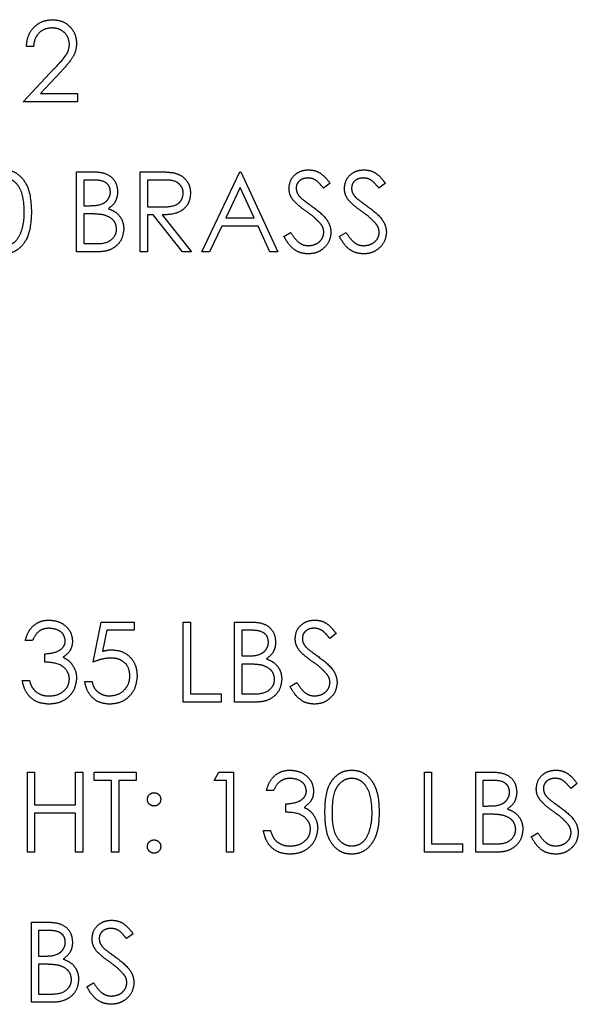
# Model space of a CAD drawing. Header units: inches. Extents: x 1880 to 2363, y -453 to -54.
# Tile 496 of 656: x 1903.869 to 1904.497, y -127.103 to -125.996. Entities that reach past the tile are written whole.
import ezdxf

# ---------------------------------------------------------------- set-up
doc = ezdxf.new("R2010")
doc.units = ezdxf.units.IN
doc.header["$LTSCALE"] = 0.5
doc.header["$MEASUREMENT"] = 0
doc.linetypes.add('HIDDEN', pattern=[0.225, 0.15, -0.075])
doc.layers.add('SID-M-H', color=4, linetype='HIDDEN')

msp = doc.modelspace()

# ---------------------------------------------------------------- linework, layer by layer
at = {"layer": 'SID-M-H'}
for p, q in [((1903.88434, -126.02616), (1903.87626, -126.02616)), ((1903.8728, -126.08847), (1903.9077, -126.05122)), ((1903.91459, -126.05521), (1903.89207, -126.07924)), ((1903.93395, -126.08847), (1903.8728, -126.08847)), ((1903.89207, -126.07924), (1903.93395, -126.07924)), ((1903.93395, -126.07924), (1903.93395, -126.08847)), ((1903.9328, -126.16722), (1903.95036, -126.16722)), ((1903.9328, -126.25722), (1903.9328, -126.16722)), ((1903.94087, -126.17645), (1903.94087, -126.2053)), ((1903.95184, -126.17645), (1903.94087, -126.17645)), ((1904.00434, -126.16722), (1904.02235, -126.16722)), ((1904.00434, -126.25722), (1904.00434, -126.16722)), ((1904.02929, -126.17645), (1904.01241, -126.17645)), ((1904.01241, -126.17645), (1904.01241, -126.20645)), ((1904.07357, -126.25722), (1904.11626, -126.16722)), ((1904.11626, -126.16722), (1904.11741, -126.16722)), ((1904.11741, -126.16722), (1904.15895, -126.25722)), ((1904.11675, -126.18476), (1904.10045, -126.21914)), ((1904.13261, -126.21914), (1904.11675, -126.18476)), ((1904.2178, -126.18015), (1904.2105, -126.18568)), ((1904.2801, -126.18015), (1904.2728, -126.18568)), ((1903.94087, -126.2053), (1903.9463, -126.2053)), ((1904.01241, -126.20645), (1904.02889, -126.20658)), ((1903.94087, -126.21453), (1903.94087, -126.24799)), ((1903.94623, -126.21453), (1903.94087, -126.21453)), ((1904.01241, -126.21568), (1904.01241, -126.25722)), ((1904.01897, -126.21568), (1904.01241, -126.21568)), ((1904.05204, -126.25722), (1904.01897, -126.21568)), ((1904.02896, -126.21568), (1904.06203, -126.25722)), ((1904.10045, -126.21914), (1904.13261, -126.21914)), ((1904.09607, -126.22838), (1904.08238, -126.25722)), ((1904.13687, -126.22838), (1904.09607, -126.22838)), ((1904.15017, -126.25722), (1904.13687, -126.22838)), ((1904.16587, -126.23986), (1904.17348, -126.2353)), ((1904.22818, -126.23986), (1904.23579, -126.2353)), ((1903.94087, -126.24799), (1903.95238, -126.24799)), ((1903.95714, -126.25722), (1903.9328, -126.25722)), ((1904.01241, -126.25722), (1904.00434, -126.25722)), ((1904.06203, -126.25722), (1904.05204, -126.25722)), ((1904.08238, -126.25722), (1904.07357, -126.25722)), ((1904.15895, -126.25722), (1904.15017, -126.25722)), ((1903.95126, -126.71847), (1903.96049, -126.67347)), ((1903.96049, -126.67347), (1903.99741, -126.67347)), ((1903.99741, -126.67347), (1903.99741, -126.6827)), ((1904.0528, -126.67347), (1904.06087, -126.67347)), ((1904.0528, -126.76347), (1904.0528, -126.67347)), ((1904.06087, -126.67347), (1904.06087, -126.75424)), ((1904.11049, -126.67347), (1904.12805, -126.67347)), ((1904.11049, -126.76347), (1904.11049, -126.67347)), ((1903.9668, -126.6827), (1903.96195, -126.70637)), ((1903.99741, -126.6827), (1903.9668, -126.6827)), ((1904.12953, -126.6827), (1904.11857, -126.6827)), ((1904.11857, -126.6827), (1904.11857, -126.71155)), ((1904.22472, -126.6864), (1904.21742, -126.69193)), ((1903.88318, -126.69424), (1903.8751, -126.69424)), ((1903.89703, -126.71847), (1903.89703, -126.70924)), ((1904.11857, -126.71155), (1904.12399, -126.71155)), ((1904.12392, -126.72078), (1904.11857, -126.72078)), ((1904.11857, -126.72078), (1904.11857, -126.75424)), ((1903.87164, -126.73924), (1903.87972, -126.73924)), ((1903.94203, -126.74039), (1903.9501, -126.74039)), ((1904.1728, -126.74611), (1904.1804, -126.74155)), ((1904.09549, -126.76347), (1904.0528, -126.76347)), ((1904.06087, -126.75424), (1904.09549, -126.75424)), ((1904.09549, -126.75424), (1904.09549, -126.76347)), ((1904.13483, -126.76347), (1904.11049, -126.76347)), ((1904.11857, -126.75424), (1904.13007, -126.75424)), ((1903.87741, -126.84222), (1903.88549, -126.84222)), ((1903.87741, -126.93222), (1903.87741, -126.84222)), ((1903.88549, -126.84222), (1903.88549, -126.87914)), ((1903.93164, -126.84222), (1903.93972, -126.84222)), ((1903.93164, -126.87914), (1903.93164, -126.84222)), ((1903.93972, -126.84222), (1903.93972, -126.93222)), ((1903.95241, -126.84222), (1903.99972, -126.84222)), ((1903.95241, -126.85145), (1903.95241, -126.84222)), ((1903.97203, -126.85145), (1903.95241, -126.85145)), ((1903.97203, -126.93222), (1903.97203, -126.85145)), ((1903.9801, -126.85145), (1903.9801, -126.93222)), ((1903.99972, -126.85145), (1903.9801, -126.85145)), ((1903.99972, -126.84222), (1903.99972, -126.85145)), ((1904.08741, -126.85145), (1904.09269, -126.84222)), ((1904.10126, -126.85145), (1904.08741, -126.85145)), ((1904.09269, -126.84222), (1904.10934, -126.84222)), ((1904.10126, -126.93222), (1904.10126, -126.85145)), ((1904.10934, -126.84222), (1904.10934, -126.93222)), ((1904.32395, -126.84222), (1904.33203, -126.84222)), ((1904.32395, -126.93222), (1904.32395, -126.84222)), ((1904.33203, -126.84222), (1904.33203, -126.92299)), ((1904.38164, -126.93222), (1904.38164, -126.84222)), ((1904.38164, -126.84222), (1904.3992, -126.84222)), ((1904.38972, -126.85145), (1904.38972, -126.8803)), ((1904.40068, -126.85145), (1904.38972, -126.85145)), ((1904.15434, -126.86299), (1904.14626, -126.86299)), ((1904.49587, -126.85515), (1904.48857, -126.86068)), ((1903.88549, -126.87914), (1903.93164, -126.87914)), ((1904.16818, -126.88722), (1904.16818, -126.87799)), ((1904.38972, -126.8803), (1904.39515, -126.8803)), ((1903.88549, -126.88838), (1903.88549, -126.93222)), ((1903.93164, -126.88838), (1903.88549, -126.88838)), ((1903.93164, -126.93222), (1903.93164, -126.88838)), ((1904.38972, -126.88953), (1904.38972, -126.92299)), ((1904.39507, -126.88953), (1904.38972, -126.88953)), ((1904.1428, -126.90799), (1904.15087, -126.90799)), ((1904.44395, -126.91486), (1904.45156, -126.9103)), ((1904.33203, -126.92299), (1904.36664, -126.92299)), ((1904.36664, -126.92299), (1904.36664, -126.93222)), ((1904.38972, -126.92299), (1904.40122, -126.92299)), ((1903.88549, -126.93222), (1903.87741, -126.93222)), ((1903.93972, -126.93222), (1903.93164, -126.93222)), ((1903.9801, -126.93222), (1903.97203, -126.93222)), ((1904.10934, -126.93222), (1904.10126, -126.93222)), ((1904.36664, -126.93222), (1904.32395, -126.93222)), ((1904.40598, -126.93222), (1904.38164, -126.93222)), ((1903.88203, -127.01097), (1903.89959, -127.01097)), ((1903.88203, -127.10097), (1903.88203, -127.01097)), ((1903.8901, -127.0202), (1903.8901, -127.04905)), ((1903.90107, -127.0202), (1903.8901, -127.0202)), ((1903.99626, -127.0239), (1903.98896, -127.02943)), ((1903.8901, -127.04905), (1903.89553, -127.04905)), ((1903.8901, -127.05828), (1903.8901, -127.09174)), ((1903.89546, -127.05828), (1903.8901, -127.05828)), ((1903.94434, -127.08361), (1903.95194, -127.07905)), ((1903.8901, -127.09174), (1903.90161, -127.09174)), ((1903.90637, -127.10097), (1903.88203, -127.10097))]:
    msp.add_line(p, q, dxfattribs=at)
for points, knots in [([(1903.87626, -126.02616), (1903.87678, -126.02179), (1903.87783, -126.01305), (1903.88551, -126.00305), (1903.89528, -125.99705), (1903.90217, -125.99646), (1903.90561, -125.99616)], [0, 0, 0, 0, 0.2800291, 0.5595146, 0.7796675, 1, 1, 1, 1]), ([(1903.90561, -125.99616), (1903.90962, -125.99654), (1903.91764, -125.99729), (1903.92655, -126.00462), (1903.93195, -126.01351), (1903.93251, -126.01978), (1903.9328, -126.02292)], [0, 0, 0, 0, 0.2798903, 0.5592237, 0.7795824, 1, 1, 1, 1]), ([(1903.90519, -126.00539), (1903.90212, -126.00571), (1903.89598, -126.00634), (1903.88903, -126.01195), (1903.88529, -126.01899), (1903.88465, -126.02377), (1903.88434, -126.02616)], [0, 0, 0, 0, 0.27969874, 0.55884664, 0.77917619, 1, 1, 1, 1]), ([(1903.92472, -126.02364), (1903.92434, -126.02086), (1903.92358, -126.01529), (1903.91809, -126.00939), (1903.91176, -126.00589), (1903.90738, -126.00556), (1903.90519, -126.00539)], [0, 0, 0, 0, 0.2791258, 0.5589784, 0.77935, 1, 1, 1, 1]), ([(1903.9328, -126.02292), (1903.93243, -126.02649), (1903.9317, -126.03363), (1903.9245, -126.04443), (1903.91835, -126.05112), (1903.91459, -126.05521)], [0, 0, 0, 0, 0.27928789, 0.55915378, 1, 1, 1, 1]), ([(1903.9077, -126.05122), (1903.91202, -126.04678), (1903.91803, -126.04059), (1903.92399, -126.03099), (1903.92448, -126.02609), (1903.92472, -126.02364)], [0, 0, 0, 0, 0.5607172, 0.7805321, 1, 1, 1, 1]), ([(1903.85096, -126.16491), (1903.85361, -126.16513), (1903.85891, -126.16555), (1903.86857, -126.17025), (1903.88073, -126.18526), (1903.88151, -126.20146), (1903.88203, -126.21226)], [0, 0, 0, 0, 0.12560007, 0.25119689, 0.50058134, 1, 1, 1, 1]), ([(1904.17164, -126.18592), (1904.17203, -126.18272), (1904.17281, -126.17633), (1904.17896, -126.1694), (1904.18631, -126.16556), (1904.19131, -126.16513), (1904.19382, -126.16491)], [0, 0, 0, 0, 0.2795526, 0.5587984, 0.7793777, 1, 1, 1, 1]), ([(1904.19382, -126.16491), (1904.19659, -126.16518), (1904.20213, -126.16573), (1904.21081, -126.17102), (1904.21514, -126.17669), (1904.2178, -126.18015)], [0, 0, 0, 0, 0.27974992, 0.55950117, 1, 1, 1, 1]), ([(1904.23395, -126.18592), (1904.23434, -126.18272), (1904.23512, -126.17633), (1904.24127, -126.1694), (1904.24862, -126.16556), (1904.25362, -126.16513), (1904.25613, -126.16491)], [0, 0, 0, 0, 0.2795526, 0.5587984, 0.7793777, 1, 1, 1, 1]), ([(1904.25613, -126.16491), (1904.2589, -126.16518), (1904.26444, -126.16573), (1904.27311, -126.17102), (1904.27745, -126.17669), (1904.2801, -126.18015)], [0, 0, 0, 0, 0.27974992, 0.55950117, 1, 1, 1, 1]), ([(1903.87395, -126.21222), (1903.87362, -126.20387), (1903.87312, -126.19135), (1903.8647, -126.17898), (1903.85741, -126.1748), (1903.85329, -126.17436), (1903.85123, -126.17414)], [0, 0, 0, 0, 0.5000715, 0.7490206, 0.8745985, 1, 1, 1, 1]), ([(1903.95036, -126.16722), (1903.95421, -126.1673), (1903.96188, -126.16747), (1903.97203, -126.17205), (1903.97794, -126.18047), (1903.97861, -126.1865), (1903.97895, -126.18952)], [0, 0, 0, 0, 0.2813174, 0.559922, 0.7799345, 1, 1, 1, 1]), ([(1903.97087, -126.18969), (1903.97061, -126.18747), (1903.97022, -126.18414), (1903.96737, -126.1807), (1903.96199, -126.17686), (1903.95635, -126.17663), (1903.95184, -126.17645)], [0, 0, 0, 0, 0.2492836, 0.3749253, 0.5006447, 1, 1, 1, 1]), ([(1904.02235, -126.16722), (1904.02617, -126.16721), (1904.03299, -126.16719), (1904.03976, -126.16806), (1904.04274, -126.16845)], [0, 0, 0, 0, 0.5602397, 1, 1, 1, 1]), ([(1904.0528, -126.19127), (1904.0527, -126.18995), (1904.0525, -126.18732), (1904.05071, -126.18372), (1904.04818, -126.18068), (1904.04151, -126.17628), (1904.03472, -126.17637), (1904.02929, -126.17645)], [0, 0, 0, 0, 0.1253074, 0.250617, 0.3759543, 0.5012806, 1, 1, 1, 1]), ([(1904.04274, -126.16845), (1904.04556, -126.16938), (1904.05121, -126.17126), (1904.05715, -126.17732), (1904.06043, -126.18431), (1904.06072, -126.18896), (1904.06087, -126.19129)], [0, 0, 0, 0, 0.2797971, 0.5594998, 0.7796265, 1, 1, 1, 1]), ([(1904.19292, -126.17414), (1904.19109, -126.17429), (1904.18744, -126.17457), (1904.18304, -126.17737), (1904.18016, -126.18123), (1904.17987, -126.1841), (1904.17972, -126.18554)], [0, 0, 0, 0, 0.2802743, 0.5599314, 0.7799201, 1, 1, 1, 1]), ([(1904.2105, -126.18568), (1904.20894, -126.18375), (1904.20638, -126.18056), (1904.20215, -126.17671), (1904.19774, -126.17452), (1904.19453, -126.17427), (1904.19292, -126.17414)], [0, 0, 0, 0, 0.3404085, 0.560482, 0.7801798, 1, 1, 1, 1]), ([(1904.25522, -126.17414), (1904.2534, -126.17429), (1904.24975, -126.17457), (1904.24535, -126.17737), (1904.24247, -126.18123), (1904.24217, -126.1841), (1904.24203, -126.18554)], [0, 0, 0, 0, 0.2802743, 0.5599314, 0.7799201, 1, 1, 1, 1]), ([(1904.2728, -126.18568), (1904.27125, -126.18375), (1904.26869, -126.18056), (1904.26446, -126.17671), (1904.26005, -126.17452), (1904.25683, -126.17427), (1904.25522, -126.17414)], [0, 0, 0, 0, 0.3404085, 0.560482, 0.7801798, 1, 1, 1, 1]), ([(1904.17667, -126.19962), (1904.17509, -126.19729), (1904.17225, -126.19312), (1904.17183, -126.18812), (1904.17164, -126.18592)], [0, 0, 0, 0, 0.5598405, 1, 1, 1, 1]), ([(1904.17972, -126.18554), (1904.17983, -126.1868), (1904.18004, -126.18931), (1904.18199, -126.19345), (1904.18426, -126.19576), (1904.18565, -126.19717)], [0, 0, 0, 0, 0.2799464, 0.5597741, 1, 1, 1, 1]), ([(1904.23898, -126.19962), (1904.23739, -126.19729), (1904.23456, -126.19312), (1904.23414, -126.18812), (1904.23395, -126.18592)], [0, 0, 0, 0, 0.5598405, 1, 1, 1, 1]), ([(1904.24203, -126.18554), (1904.24213, -126.1868), (1904.24234, -126.18931), (1904.24429, -126.19345), (1904.24657, -126.19576), (1904.24796, -126.19717)], [0, 0, 0, 0, 0.2799464, 0.5597741, 1, 1, 1, 1]), ([(1903.9463, -126.2053), (1903.95195, -126.20528), (1903.95902, -126.20527), (1903.96599, -126.20071), (1903.9687, -126.19757), (1903.97054, -126.19381), (1903.97076, -126.19106), (1903.97087, -126.18969)], [0, 0, 0, 0, 0.49860712, 0.62400852, 0.7494012, 0.87473576, 1, 1, 1, 1]), ([(1903.97895, -126.18952), (1903.9788, -126.19165), (1903.97849, -126.19589), (1903.97552, -126.20311), (1903.97119, -126.20656), (1903.96855, -126.20867)], [0, 0, 0, 0, 0.2808667, 0.5615271, 1, 1, 1, 1]), ([(1904.02889, -126.20658), (1904.03442, -126.20656), (1904.04134, -126.20654), (1904.04816, -126.20215), (1904.05173, -126.19801), (1904.05237, -126.19396), (1904.0528, -126.19127)], [0, 0, 0, 0, 0.49982713, 0.62549782, 0.75120789, 1, 1, 1, 1]), ([(1904.06087, -126.19129), (1904.06064, -126.19414), (1904.06017, -126.19983), (1904.05572, -126.20739), (1904.04557, -126.21495), (1904.03581, -126.21538), (1904.02896, -126.21568)], [0, 0, 0, 0, 0.1871202, 0.3739789, 0.5609112, 1, 1, 1, 1]), ([(1904.19142, -126.21186), (1904.18849, -126.20979), (1904.18325, -126.20609), (1904.17868, -126.20159), (1904.17667, -126.19962)], [0, 0, 0, 0, 0.5604127, 1, 1, 1, 1]), ([(1904.18565, -126.19717), (1904.18787, -126.19889), (1904.19184, -126.20197), (1904.19594, -126.20486), (1904.19775, -126.20613)], [0, 0, 0, 0, 0.5599058, 1, 1, 1, 1]), ([(1904.25373, -126.21186), (1904.25079, -126.20979), (1904.24556, -126.20609), (1904.24099, -126.20159), (1904.23898, -126.19962)], [0, 0, 0, 0, 0.5604127, 1, 1, 1, 1]), ([(1904.24796, -126.19717), (1904.25018, -126.19889), (1904.25414, -126.20197), (1904.25825, -126.20486), (1904.26006, -126.20613)], [0, 0, 0, 0, 0.55990578, 1, 1, 1, 1]), ([(1903.96855, -126.20867), (1903.97125, -126.20976), (1903.97663, -126.21195), (1903.9823, -126.21798), (1903.98538, -126.22485), (1903.98571, -126.2294), (1903.98587, -126.23167)], [0, 0, 0, 0, 0.2803823, 0.5596055, 0.7797648, 1, 1, 1, 1]), ([(1904.19775, -126.20613), (1904.20339, -126.21031), (1904.21125, -126.21613), (1904.21794, -126.22696), (1904.21861, -126.23244), (1904.21895, -126.23517)], [0, 0, 0, 0, 0.5601154, 0.78028375, 1, 1, 1, 1]), ([(1904.26006, -126.20613), (1904.2657, -126.21031), (1904.27356, -126.21613), (1904.28025, -126.22696), (1904.28092, -126.23244), (1904.28126, -126.23517)], [0, 0, 0, 0, 0.5601154, 0.7802838, 1, 1, 1, 1]), ([(1903.88203, -126.21226), (1903.88152, -126.22306), (1903.88077, -126.23925), (1903.86854, -126.25417), (1903.8589, -126.25889), (1903.85361, -126.25932), (1903.85096, -126.25953)], [0, 0, 0, 0, 0.4994065, 0.7487427, 0.8743724, 1, 1, 1, 1]), ([(1903.87054, -126.23485), (1903.87169, -126.2307), (1903.87374, -126.22329), (1903.87389, -126.2156), (1903.87395, -126.21222)], [0, 0, 0, 0, 0.5595988, 1, 1, 1, 1]), ([(1903.96307, -126.21559), (1903.95994, -126.21521), (1903.95434, -126.21451), (1903.94871, -126.21452), (1903.94623, -126.21453)], [0, 0, 0, 0, 0.55973399, 1, 1, 1, 1]), ([(1903.9778, -126.23167), (1903.97753, -126.22947), (1903.97699, -126.22505), (1903.97178, -126.21863), (1903.96637, -126.21674), (1903.96307, -126.21559)], [0, 0, 0, 0, 0.2799437, 0.5604286, 1, 1, 1, 1]), ([(1904.20765, -126.22621), (1904.20487, -126.22325), (1904.19992, -126.21794), (1904.19402, -126.21372), (1904.19142, -126.21186)], [0, 0, 0, 0, 0.5594958, 1, 1, 1, 1]), ([(1904.26995, -126.22621), (1904.26718, -126.22325), (1904.26222, -126.21794), (1904.25633, -126.21372), (1904.25373, -126.21186)], [0, 0, 0, 0, 0.5594958, 1, 1, 1, 1]), ([(1903.95238, -126.24799), (1903.95826, -126.24798), (1903.96708, -126.24797), (1903.97483, -126.24107), (1903.97743, -126.23594), (1903.97767, -126.2331), (1903.9778, -126.23167)], [0, 0, 0, 0, 0.4993602, 0.748736, 0.8743989, 1, 1, 1, 1]), ([(1903.98587, -126.23167), (1903.98534, -126.23571), (1903.98427, -126.24378), (1903.97617, -126.25234), (1903.96664, -126.25668), (1903.96031, -126.25704), (1903.95714, -126.25722)], [0, 0, 0, 0, 0.2791411, 0.5586537, 0.779059, 1, 1, 1, 1]), ([(1904.21087, -126.23505), (1904.21065, -126.23325), (1904.21026, -126.23005), (1904.20845, -126.22739), (1904.20765, -126.22621)], [0, 0, 0, 0, 0.55899022, 1, 1, 1, 1]), ([(1904.27318, -126.23505), (1904.27296, -126.23325), (1904.27256, -126.23005), (1904.27075, -126.22739), (1904.26995, -126.22621)], [0, 0, 0, 0, 0.5589902, 1, 1, 1, 1]), ([(1903.85123, -126.2503), (1903.85369, -126.24999), (1903.85861, -126.24937), (1903.86621, -126.24424), (1903.8689, -126.23841), (1903.87054, -126.23485)], [0, 0, 0, 0, 0.2802572, 0.5607811, 1, 1, 1, 1]), ([(1904.19324, -126.25953), (1904.18991, -126.2592), (1904.18325, -126.25853), (1904.173, -126.25175), (1904.16858, -126.24437), (1904.16587, -126.23986)], [0, 0, 0, 0, 0.2798798, 0.5596658, 1, 1, 1, 1]), ([(1904.17348, -126.2353), (1904.17616, -126.23941), (1904.17989, -126.24514), (1904.18751, -126.2497), (1904.19133, -126.2501), (1904.19324, -126.2503)], [0, 0, 0, 0, 0.5593206, 0.7797817, 1, 1, 1, 1]), ([(1904.19324, -126.2503), (1904.19566, -126.25006), (1904.2005, -126.24957), (1904.20641, -126.24593), (1904.21016, -126.24075), (1904.21064, -126.23695), (1904.21087, -126.23505)], [0, 0, 0, 0, 0.2802764, 0.5601478, 0.7801531, 1, 1, 1, 1]), ([(1904.21895, -126.23517), (1904.21845, -126.23885), (1904.21744, -126.24623), (1904.21025, -126.25407), (1904.20193, -126.25883), (1904.19614, -126.2593), (1904.19324, -126.25953)], [0, 0, 0, 0, 0.2791829, 0.5590851, 0.779446, 1, 1, 1, 1]), ([(1904.25555, -126.25953), (1904.25222, -126.2592), (1904.24556, -126.25853), (1904.2353, -126.25175), (1904.23088, -126.24437), (1904.22818, -126.23986)], [0, 0, 0, 0, 0.2798798, 0.5596658, 1, 1, 1, 1]), ([(1904.23579, -126.2353), (1904.23846, -126.23941), (1904.24219, -126.24514), (1904.24982, -126.2497), (1904.25364, -126.2501), (1904.25555, -126.2503)], [0, 0, 0, 0, 0.5593206, 0.7797817, 1, 1, 1, 1]), ([(1904.25555, -126.2503), (1904.25797, -126.25006), (1904.2628, -126.24957), (1904.26871, -126.24593), (1904.27247, -126.24075), (1904.27294, -126.23695), (1904.27318, -126.23505)], [0, 0, 0, 0, 0.2802764, 0.5601478, 0.7801531, 1, 1, 1, 1]), ([(1904.28126, -126.23517), (1904.28076, -126.23885), (1904.27975, -126.24623), (1904.27255, -126.25407), (1904.26424, -126.25883), (1904.25845, -126.2593), (1904.25555, -126.25953)], [0, 0, 0, 0, 0.2791829, 0.5590851, 0.779446, 1, 1, 1, 1]), ([(1903.8751, -126.69424), (1903.87614, -126.69078), (1903.87821, -126.68387), (1903.88509, -126.67622), (1903.89341, -126.67182), (1903.89907, -126.67138), (1903.9019, -126.67116)], [0, 0, 0, 0, 0.28028774, 0.55967968, 0.77974654, 1, 1, 1, 1]), ([(1903.9019, -126.67116), (1903.90554, -126.67156), (1903.91282, -126.67234), (1903.92154, -126.67812), (1903.92708, -126.68597), (1903.92781, -126.69169), (1903.92818, -126.69455)], [0, 0, 0, 0, 0.280085, 0.5598683, 0.7800992, 1, 1, 1, 1]), ([(1904.12805, -126.67347), (1904.1319, -126.67355), (1904.13958, -126.67372), (1904.14972, -126.6783), (1904.15563, -126.68672), (1904.15631, -126.69275), (1904.15664, -126.69577)], [0, 0, 0, 0, 0.2813174, 0.559922, 0.7799345, 1, 1, 1, 1]), ([(1904.17857, -126.69217), (1904.17896, -126.68897), (1904.17974, -126.68258), (1904.18588, -126.67565), (1904.19323, -126.67181), (1904.19824, -126.67138), (1904.20074, -126.67116)], [0, 0, 0, 0, 0.2795526, 0.5587984, 0.7793777, 1, 1, 1, 1]), ([(1904.20074, -126.67116), (1904.20351, -126.67143), (1904.20905, -126.67198), (1904.21773, -126.67727), (1904.22207, -126.68294), (1904.22472, -126.6864)], [0, 0, 0, 0, 0.27974992, 0.55950117, 1, 1, 1, 1]), ([(1903.902, -126.68039), (1903.89966, -126.68058), (1903.89499, -126.68095), (1903.88755, -126.68545), (1903.88484, -126.69091), (1903.88318, -126.69424)], [0, 0, 0, 0, 0.280636, 0.5603644, 1, 1, 1, 1]), ([(1903.9201, -126.69451), (1903.91965, -126.69216), (1903.91873, -126.68742), (1903.91184, -126.6816), (1903.90573, -126.68085), (1903.902, -126.68039)], [0, 0, 0, 0, 0.278859, 0.5600742, 1, 1, 1, 1]), ([(1904.14857, -126.69594), (1904.1483, -126.69372), (1904.14791, -126.69039), (1904.14506, -126.68695), (1904.13969, -126.68311), (1904.13404, -126.68288), (1904.12953, -126.6827)], [0, 0, 0, 0, 0.2492836, 0.3749253, 0.5006447, 1, 1, 1, 1]), ([(1904.19984, -126.68039), (1904.19801, -126.68054), (1904.19436, -126.68082), (1904.18997, -126.68362), (1904.18708, -126.68748), (1904.18679, -126.69035), (1904.18664, -126.69179)], [0, 0, 0, 0, 0.2802743, 0.5599314, 0.7799201, 1, 1, 1, 1]), ([(1904.21742, -126.69193), (1904.21586, -126.69), (1904.2133, -126.68681), (1904.20908, -126.68296), (1904.20467, -126.68077), (1904.20145, -126.68052), (1904.19984, -126.68039)], [0, 0, 0, 0, 0.3404085, 0.560482, 0.7801798, 1, 1, 1, 1]), ([(1903.89703, -126.70924), (1903.90211, -126.70877), (1903.90974, -126.70807), (1903.91719, -126.70279), (1903.91974, -126.69831), (1903.91998, -126.69578), (1903.9201, -126.69451)], [0, 0, 0, 0, 0.49941848, 0.74901596, 0.87454371, 1, 1, 1, 1]), ([(1903.92818, -126.69455), (1903.92804, -126.69663), (1903.92774, -126.70078), (1903.9245, -126.70769), (1903.92026, -126.71103), (1903.91767, -126.71306)], [0, 0, 0, 0, 0.2805082, 0.5607923, 1, 1, 1, 1]), ([(1904.12399, -126.71155), (1904.12964, -126.71153), (1904.13672, -126.71152), (1904.14369, -126.70696), (1904.14639, -126.70382), (1904.14823, -126.70006), (1904.14846, -126.69731), (1904.14857, -126.69594)], [0, 0, 0, 0, 0.4986071, 0.6240085, 0.7494012, 0.8747358, 1, 1, 1, 1]), ([(1904.15664, -126.69577), (1904.15649, -126.6979), (1904.15618, -126.70214), (1904.15321, -126.70936), (1904.14888, -126.71281), (1904.14624, -126.71492)], [0, 0, 0, 0, 0.2808667, 0.5615271, 1, 1, 1, 1]), ([(1904.1836, -126.70587), (1904.18201, -126.70354), (1904.17918, -126.69937), (1904.17875, -126.69437), (1904.17857, -126.69217)], [0, 0, 0, 0, 0.5598405, 1, 1, 1, 1]), ([(1904.18664, -126.69179), (1904.18675, -126.69305), (1904.18696, -126.69556), (1904.18891, -126.6997), (1904.19118, -126.70201), (1904.19257, -126.70342)], [0, 0, 0, 0, 0.2799464, 0.5597741, 1, 1, 1, 1]), ([(1903.96195, -126.70637), (1903.9639, -126.70584), (1903.96737, -126.70488), (1903.97097, -126.7047), (1903.97255, -126.70463)], [0, 0, 0, 0, 0.5600642, 1, 1, 1, 1]), ([(1903.97255, -126.70463), (1903.97685, -126.70508), (1903.98546, -126.70599), (1903.99492, -126.7141), (1904.00019, -126.72395), (1904.00064, -126.73069), (1904.00087, -126.73407)], [0, 0, 0, 0, 0.2796881, 0.5590255, 0.7792916, 1, 1, 1, 1]), ([(1904.19834, -126.71811), (1904.19541, -126.71604), (1904.19017, -126.71234), (1904.1856, -126.70784), (1904.1836, -126.70587)], [0, 0, 0, 0, 0.5604127, 1, 1, 1, 1]), ([(1904.19257, -126.70342), (1904.19479, -126.70514), (1904.19876, -126.70822), (1904.20287, -126.71111), (1904.20467, -126.71238)], [0, 0, 0, 0, 0.5599058, 1, 1, 1, 1]), ([(1903.92472, -126.73751), (1903.92459, -126.73594), (1903.92433, -126.7328), (1903.92152, -126.72713), (1903.91315, -126.71937), (1903.90348, -126.71883), (1903.89703, -126.71847)], [0, 0, 0, 0, 0.125587, 0.2511907, 0.500605, 1, 1, 1, 1]), ([(1903.91767, -126.71306), (1903.91977, -126.71416), (1903.92351, -126.71611), (1903.92623, -126.71933), (1903.92742, -126.72074)], [0, 0, 0, 0, 0.55979451, 1, 1, 1, 1]), ([(1903.97109, -126.71386), (1903.96728, -126.71425), (1903.96047, -126.71496), (1903.95407, -126.7174), (1903.95126, -126.71847)], [0, 0, 0, 0, 0.5594162, 1, 1, 1, 1]), ([(1903.9928, -126.73372), (1903.99246, -126.73061), (1903.9918, -126.72439), (1903.98573, -126.71763), (1903.9784, -126.71428), (1903.97353, -126.714), (1903.97109, -126.71386)], [0, 0, 0, 0, 0.279539, 0.5586168, 0.7790473, 1, 1, 1, 1]), ([(1904.14624, -126.71492), (1904.14894, -126.71601), (1904.15432, -126.7182), (1904.15999, -126.72423), (1904.16307, -126.7311), (1904.1634, -126.73565), (1904.16357, -126.73792)], [0, 0, 0, 0, 0.2803823, 0.5596055, 0.7797648, 1, 1, 1, 1]), ([(1904.21457, -126.73246), (1904.2118, -126.7295), (1904.20684, -126.72419), (1904.20094, -126.71997), (1904.19834, -126.71811)], [0, 0, 0, 0, 0.5594958, 1, 1, 1, 1]), ([(1904.20467, -126.71238), (1904.21031, -126.71656), (1904.21817, -126.72238), (1904.22486, -126.73321), (1904.22554, -126.73869), (1904.22587, -126.74142)], [0, 0, 0, 0, 0.5601154, 0.7802838, 1, 1, 1, 1]), ([(1903.92742, -126.72074), (1903.92915, -126.7235), (1903.93224, -126.72842), (1903.93263, -126.73419), (1903.9328, -126.73674)], [0, 0, 0, 0, 0.5594191, 1, 1, 1, 1]), ([(1904.14076, -126.72184), (1904.13763, -126.72146), (1904.13204, -126.72076), (1904.1264, -126.72077), (1904.12392, -126.72078)], [0, 0, 0, 0, 0.55973399, 1, 1, 1, 1]), ([(1904.15549, -126.73792), (1904.15522, -126.73572), (1904.15468, -126.7313), (1904.14947, -126.72488), (1904.14406, -126.72299), (1904.14076, -126.72184)], [0, 0, 0, 0, 0.2799437, 0.5604286, 1, 1, 1, 1]), ([(1903.90166, -126.76578), (1903.89753, -126.76542), (1903.88928, -126.7647), (1903.87954, -126.75779), (1903.87388, -126.74869), (1903.87239, -126.74239), (1903.87164, -126.73924)], [0, 0, 0, 0, 0.2798859, 0.5589785, 0.7792629, 1, 1, 1, 1]), ([(1903.87972, -126.73924), (1903.88054, -126.74186), (1903.88201, -126.74652), (1903.88532, -126.75011), (1903.88677, -126.75168)], [0, 0, 0, 0, 0.5606944, 1, 1, 1, 1]), ([(1903.9328, -126.73674), (1903.93215, -126.74115), (1903.93086, -126.74999), (1903.92241, -126.7597), (1903.91212, -126.76497), (1903.90515, -126.76551), (1903.90166, -126.76578)], [0, 0, 0, 0, 0.279304, 0.5588383, 0.779277, 1, 1, 1, 1]), ([(1903.90181, -126.75655), (1903.90493, -126.75634), (1903.91116, -126.75592), (1903.9187, -126.75125), (1903.92381, -126.74484), (1903.92442, -126.73995), (1903.92472, -126.73751)], [0, 0, 0, 0, 0.28059907, 0.56015095, 0.78030258, 1, 1, 1, 1]), ([(1903.96949, -126.76578), (1903.96563, -126.76538), (1903.95791, -126.7646), (1903.94919, -126.75771), (1903.9438, -126.74931), (1903.94262, -126.74337), (1903.94203, -126.74039)], [0, 0, 0, 0, 0.2796245, 0.5590192, 0.7793803, 1, 1, 1, 1]), ([(1903.9501, -126.74039), (1903.9508, -126.74294), (1903.95219, -126.74801), (1903.95769, -126.75316), (1903.96381, -126.75602), (1903.96791, -126.75637), (1903.96995, -126.75655)], [0, 0, 0, 0, 0.2800502, 0.5591657, 0.7795831, 1, 1, 1, 1]), ([(1904.00087, -126.73407), (1904.00035, -126.73874), (1903.99929, -126.74807), (1903.99121, -126.75892), (1903.98052, -126.76494), (1903.97316, -126.7655), (1903.96949, -126.76578)], [0, 0, 0, 0, 0.2798641, 0.559271, 0.7794235, 1, 1, 1, 1]), ([(1903.96995, -126.75655), (1903.97333, -126.75615), (1903.98007, -126.75536), (1903.98759, -126.74921), (1903.99216, -126.74168), (1903.99258, -126.73638), (1903.9928, -126.73372)], [0, 0, 0, 0, 0.279617, 0.5593571, 0.7795592, 1, 1, 1, 1]), ([(1904.13007, -126.75424), (1904.13595, -126.75423), (1904.14477, -126.75422), (1904.15253, -126.74732), (1904.15512, -126.74219), (1904.15537, -126.73935), (1904.15549, -126.73792)], [0, 0, 0, 0, 0.4993602, 0.748736, 0.8743989, 1, 1, 1, 1]), ([(1904.16357, -126.73792), (1904.16303, -126.74196), (1904.16196, -126.75003), (1904.15387, -126.75859), (1904.14434, -126.76293), (1904.138, -126.76329), (1904.13483, -126.76347)], [0, 0, 0, 0, 0.2791411, 0.5586537, 0.779059, 1, 1, 1, 1]), ([(1904.1804, -126.74155), (1904.18308, -126.74566), (1904.18681, -126.75139), (1904.19443, -126.75595), (1904.19825, -126.75635), (1904.20016, -126.75655)], [0, 0, 0, 0, 0.5593206, 0.7797817, 1, 1, 1, 1]), ([(1904.20016, -126.75655), (1904.20258, -126.75631), (1904.20742, -126.75582), (1904.21333, -126.75218), (1904.21708, -126.747), (1904.21756, -126.7432), (1904.2178, -126.7413)], [0, 0, 0, 0, 0.28027638, 0.56014777, 0.78015314, 1, 1, 1, 1]), ([(1904.22587, -126.74142), (1904.22537, -126.7451), (1904.22436, -126.75248), (1904.21717, -126.76032), (1904.20886, -126.76508), (1904.20306, -126.76555), (1904.20016, -126.76578)], [0, 0, 0, 0, 0.2791829, 0.5590851, 0.779446, 1, 1, 1, 1]), ([(1904.2178, -126.7413), (1904.21758, -126.7395), (1904.21718, -126.7363), (1904.21537, -126.73364), (1904.21457, -126.73246)], [0, 0, 0, 0, 0.5589902, 1, 1, 1, 1]), ([(1903.88677, -126.75168), (1903.88936, -126.7533), (1903.89398, -126.75619), (1903.89941, -126.75644), (1903.90181, -126.75655)], [0, 0, 0, 0, 0.558748, 1, 1, 1, 1]), ([(1904.20016, -126.76578), (1904.19683, -126.76545), (1904.19018, -126.76478), (1904.17992, -126.758), (1904.1755, -126.75062), (1904.1728, -126.74611)], [0, 0, 0, 0, 0.2798798, 0.5596658, 1, 1, 1, 1]), ([(1904.14626, -126.86299), (1904.1473, -126.85953), (1904.14937, -126.85262), (1904.15624, -126.84497), (1904.16456, -126.84057), (1904.17022, -126.84013), (1904.17305, -126.83991)], [0, 0, 0, 0, 0.2802877, 0.5596797, 0.7797465, 1, 1, 1, 1]), ([(1904.17305, -126.83991), (1904.17669, -126.84031), (1904.18398, -126.84109), (1904.19269, -126.84687), (1904.19823, -126.85472), (1904.19897, -126.86044), (1904.19934, -126.8633)], [0, 0, 0, 0, 0.280085, 0.5598683, 0.7800992, 1, 1, 1, 1]), ([(1904.21203, -126.88726), (1904.21238, -126.87651), (1904.21281, -126.86306), (1904.2212, -126.84954), (1904.22704, -126.84417), (1904.23423, -126.84056), (1904.23949, -126.84013), (1904.24212, -126.83991)], [0, 0, 0, 0, 0.498702, 0.6241765, 0.7494675, 0.8747453, 1, 1, 1, 1]), ([(1904.24212, -126.83991), (1904.24477, -126.84013), (1904.25006, -126.84055), (1904.25972, -126.84525), (1904.27189, -126.86026), (1904.27266, -126.87646), (1904.27318, -126.88726)], [0, 0, 0, 0, 0.1256001, 0.2511969, 0.5005813, 1, 1, 1, 1]), ([(1904.44972, -126.86092), (1904.45011, -126.85772), (1904.45089, -126.85133), (1904.45704, -126.8444), (1904.46439, -126.84056), (1904.46939, -126.84013), (1904.4719, -126.83991)], [0, 0, 0, 0, 0.2795526, 0.5587984, 0.7793777, 1, 1, 1, 1]), ([(1904.4719, -126.83991), (1904.47467, -126.84018), (1904.48021, -126.84073), (1904.48888, -126.84602), (1904.49322, -126.85169), (1904.49587, -126.85515)], [0, 0, 0, 0, 0.2797499, 0.5595012, 1, 1, 1, 1]), ([(1904.17316, -126.84914), (1904.17082, -126.84933), (1904.16614, -126.8497), (1904.1587, -126.8542), (1904.15599, -126.85966), (1904.15434, -126.86299)], [0, 0, 0, 0, 0.280636, 0.5603644, 1, 1, 1, 1]), ([(1904.19126, -126.86326), (1904.1908, -126.86091), (1904.18989, -126.85617), (1904.183, -126.85035), (1904.17689, -126.8496), (1904.17316, -126.84914)], [0, 0, 0, 0, 0.278859, 0.5600742, 1, 1, 1, 1]), ([(1904.24239, -126.84914), (1904.24033, -126.84935), (1904.2362, -126.84976), (1904.23072, -126.85293), (1904.22636, -126.85735), (1904.2204, -126.86831), (1904.22024, -126.87882), (1904.2201, -126.88722)], [0, 0, 0, 0, 0.1251388, 0.2504182, 0.3755189, 0.5008471, 1, 1, 1, 1]), ([(1904.2651, -126.88722), (1904.26477, -126.87887), (1904.26427, -126.86635), (1904.25585, -126.85398), (1904.24857, -126.8498), (1904.24445, -126.84936), (1904.24239, -126.84914)], [0, 0, 0, 0, 0.5000715, 0.7490206, 0.8745985, 1, 1, 1, 1]), ([(1904.3992, -126.84222), (1904.40306, -126.8423), (1904.41073, -126.84247), (1904.42088, -126.84705), (1904.42678, -126.85547), (1904.42746, -126.8615), (1904.4278, -126.86452)], [0, 0, 0, 0, 0.2813174, 0.559922, 0.7799345, 1, 1, 1, 1]), ([(1904.41972, -126.86469), (1904.41946, -126.86247), (1904.41906, -126.85914), (1904.41622, -126.8557), (1904.41084, -126.85186), (1904.40519, -126.85163), (1904.40068, -126.85145)], [0, 0, 0, 0, 0.2492836, 0.3749253, 0.5006447, 1, 1, 1, 1]), ([(1904.47099, -126.84914), (1904.46917, -126.84929), (1904.46552, -126.84957), (1904.46112, -126.85237), (1904.45824, -126.85623), (1904.45794, -126.8591), (1904.4578, -126.86054)], [0, 0, 0, 0, 0.2802743, 0.5599314, 0.7799201, 1, 1, 1, 1]), ([(1904.48857, -126.86068), (1904.48702, -126.85875), (1904.48446, -126.85556), (1904.48023, -126.85171), (1904.47582, -126.84952), (1904.4726, -126.84927), (1904.47099, -126.84914)], [0, 0, 0, 0, 0.3404085, 0.560482, 0.7801798, 1, 1, 1, 1]), ([(1904.16818, -126.87799), (1904.17327, -126.87752), (1904.18089, -126.87682), (1904.18835, -126.87154), (1904.1909, -126.86706), (1904.19114, -126.86453), (1904.19126, -126.86326)], [0, 0, 0, 0, 0.4994185, 0.749016, 0.8745437, 1, 1, 1, 1]), ([(1904.19934, -126.8633), (1904.19919, -126.86538), (1904.1989, -126.86953), (1904.19565, -126.87644), (1904.19141, -126.87978), (1904.18882, -126.88181)], [0, 0, 0, 0, 0.28050821, 0.56079232, 1, 1, 1, 1]), ([(1904.45475, -126.87462), (1904.45316, -126.87229), (1904.45033, -126.86812), (1904.44991, -126.86312), (1904.44972, -126.86092)], [0, 0, 0, 0, 0.5598405, 1, 1, 1, 1]), ([(1904.4578, -126.86054), (1904.4579, -126.8618), (1904.45811, -126.86431), (1904.46006, -126.86845), (1904.46234, -126.87076), (1904.46373, -126.87217)], [0, 0, 0, 0, 0.2799464, 0.5597741, 1, 1, 1, 1]), ([(1904.01241, -126.8728), (1904.01255, -126.8717), (1904.01282, -126.86949), (1904.01486, -126.86705), (1904.01731, -126.86554), (1904.01905, -126.86538), (1904.01991, -126.8653)], [0, 0, 0, 0, 0.2795852, 0.5594544, 0.7796968, 1, 1, 1, 1]), ([(1904.01991, -126.8803), (1904.01881, -126.88017), (1904.01659, -126.87991), (1904.01415, -126.87786), (1904.01264, -126.87541), (1904.01249, -126.87367), (1904.01241, -126.8728)], [0, 0, 0, 0, 0.2796468, 0.5592988, 0.7796148, 1, 1, 1, 1]), ([(1904.01991, -126.8653), (1904.02102, -126.86542), (1904.02324, -126.86568), (1904.02567, -126.86774), (1904.02721, -126.87018), (1904.02734, -126.87193), (1904.02741, -126.8728)], [0, 0, 0, 0, 0.2796016, 0.559212, 0.7794752, 1, 1, 1, 1]), ([(1904.02741, -126.8728), (1904.02729, -126.87391), (1904.02704, -126.87613), (1904.02498, -126.87856), (1904.02253, -126.88008), (1904.02078, -126.88023), (1904.01991, -126.8803)], [0, 0, 0, 0, 0.2795175, 0.5593264, 0.7795441, 1, 1, 1, 1]), ([(1904.39515, -126.8803), (1904.4008, -126.88028), (1904.40787, -126.88027), (1904.41484, -126.87571), (1904.41755, -126.87257), (1904.41939, -126.86881), (1904.41961, -126.86606), (1904.41972, -126.86469)], [0, 0, 0, 0, 0.4986071, 0.6240085, 0.7494012, 0.8747358, 1, 1, 1, 1]), ([(1904.4278, -126.86452), (1904.42764, -126.86665), (1904.42734, -126.87089), (1904.42437, -126.87811), (1904.42004, -126.88156), (1904.41739, -126.88367)], [0, 0, 0, 0, 0.2808667, 0.5615271, 1, 1, 1, 1]), ([(1904.4695, -126.88686), (1904.46656, -126.88479), (1904.46133, -126.88109), (1904.45676, -126.87659), (1904.45475, -126.87462)], [0, 0, 0, 0, 0.56041269, 1, 1, 1, 1]), ([(1904.46373, -126.87217), (1904.46595, -126.87389), (1904.46991, -126.87697), (1904.47402, -126.87986), (1904.47583, -126.88113)], [0, 0, 0, 0, 0.5599058, 1, 1, 1, 1]), ([(1904.18882, -126.88181), (1904.19092, -126.88291), (1904.19466, -126.88486), (1904.19738, -126.88808), (1904.19858, -126.88949)], [0, 0, 0, 0, 0.5597945, 1, 1, 1, 1]), ([(1904.41739, -126.88367), (1904.42009, -126.88476), (1904.42547, -126.88695), (1904.43115, -126.89298), (1904.43422, -126.89985), (1904.43455, -126.9044), (1904.43472, -126.90667)], [0, 0, 0, 0, 0.2803823, 0.5596055, 0.7797648, 1, 1, 1, 1]), ([(1904.47583, -126.88113), (1904.48147, -126.88531), (1904.48933, -126.89113), (1904.49602, -126.90196), (1904.49669, -126.90744), (1904.49703, -126.91017)], [0, 0, 0, 0, 0.5601154, 0.7802838, 1, 1, 1, 1]), ([(1904.19587, -126.90626), (1904.19574, -126.90469), (1904.19548, -126.90155), (1904.19268, -126.89588), (1904.1843, -126.88812), (1904.17463, -126.88758), (1904.16818, -126.88722)], [0, 0, 0, 0, 0.125587, 0.2511907, 0.500605, 1, 1, 1, 1]), ([(1904.19858, -126.88949), (1904.2003, -126.89225), (1904.20339, -126.89717), (1904.20378, -126.90294), (1904.20395, -126.90549)], [0, 0, 0, 0, 0.5594191, 1, 1, 1, 1]), ([(1904.24212, -126.93453), (1904.23949, -126.93432), (1904.23424, -126.93389), (1904.22468, -126.92918), (1904.21286, -126.91405), (1904.21236, -126.89798), (1904.21203, -126.88726)], [0, 0, 0, 0, 0.1255507, 0.25109, 0.5002501, 1, 1, 1, 1]), ([(1904.2201, -126.88722), (1904.22017, -126.89564), (1904.22027, -126.90823), (1904.22891, -126.92052), (1904.23621, -126.92463), (1904.24033, -126.92508), (1904.24239, -126.9253)], [0, 0, 0, 0, 0.5002912, 0.749086, 0.8746062, 1, 1, 1, 1]), ([(1904.27318, -126.88726), (1904.27268, -126.89806), (1904.27192, -126.91425), (1904.25969, -126.92917), (1904.25006, -126.93389), (1904.24476, -126.93432), (1904.24212, -126.93453)], [0, 0, 0, 0, 0.4994065, 0.7487427, 0.8743724, 1, 1, 1, 1]), ([(1904.2617, -126.90985), (1904.26284, -126.9057), (1904.26489, -126.89829), (1904.26504, -126.8906), (1904.2651, -126.88722)], [0, 0, 0, 0, 0.5595988, 1, 1, 1, 1]), ([(1904.41191, -126.89059), (1904.40878, -126.89021), (1904.40319, -126.88951), (1904.39755, -126.88952), (1904.39507, -126.88953)], [0, 0, 0, 0, 0.559734, 1, 1, 1, 1]), ([(1904.42664, -126.90667), (1904.42637, -126.90447), (1904.42583, -126.90005), (1904.42063, -126.89363), (1904.41522, -126.89174), (1904.41191, -126.89059)], [0, 0, 0, 0, 0.2799437, 0.5604286, 1, 1, 1, 1]), ([(1904.48572, -126.90121), (1904.48295, -126.89825), (1904.47799, -126.89294), (1904.4721, -126.88872), (1904.4695, -126.88686)], [0, 0, 0, 0, 0.5594958, 1, 1, 1, 1]), ([(1904.17281, -126.93453), (1904.16869, -126.93417), (1904.16044, -126.93345), (1904.1507, -126.92654), (1904.14504, -126.91744), (1904.14354, -126.91114), (1904.1428, -126.90799)], [0, 0, 0, 0, 0.2798859, 0.5589785, 0.7792629, 1, 1, 1, 1]), ([(1904.15087, -126.90799), (1904.1517, -126.91061), (1904.15317, -126.91527), (1904.15647, -126.91886), (1904.15792, -126.92043)], [0, 0, 0, 0, 0.5606944, 1, 1, 1, 1]), ([(1904.20395, -126.90549), (1904.2033, -126.9099), (1904.20201, -126.91874), (1904.19356, -126.92845), (1904.18327, -126.93372), (1904.1763, -126.93426), (1904.17281, -126.93453)], [0, 0, 0, 0, 0.279304, 0.5588383, 0.779277, 1, 1, 1, 1]), ([(1904.17296, -126.9253), (1904.17608, -126.92509), (1904.18231, -126.92467), (1904.18985, -126.92), (1904.19497, -126.91359), (1904.19557, -126.9087), (1904.19587, -126.90626)], [0, 0, 0, 0, 0.2805991, 0.5601509, 0.7803026, 1, 1, 1, 1]), ([(1904.40122, -126.92299), (1904.4071, -126.92298), (1904.41592, -126.92297), (1904.42368, -126.91607), (1904.42627, -126.91094), (1904.42652, -126.9081), (1904.42664, -126.90667)], [0, 0, 0, 0, 0.4993602, 0.748736, 0.8743989, 1, 1, 1, 1]), ([(1904.43472, -126.90667), (1904.43419, -126.91071), (1904.43312, -126.91878), (1904.42502, -126.92734), (1904.41549, -126.93168), (1904.40915, -126.93204), (1904.40598, -126.93222)], [0, 0, 0, 0, 0.2791411, 0.5586537, 0.779059, 1, 1, 1, 1]), ([(1904.48895, -126.91005), (1904.48873, -126.90825), (1904.48833, -126.90505), (1904.48652, -126.90239), (1904.48572, -126.90121)], [0, 0, 0, 0, 0.5589902, 1, 1, 1, 1]), ([(1904.01241, -126.92588), (1904.01254, -126.92477), (1904.01281, -126.92256), (1904.01484, -126.92011), (1904.0173, -126.9186), (1904.01904, -126.91845), (1904.01991, -126.91838)], [0, 0, 0, 0, 0.2795762, 0.5592837, 0.7795524, 1, 1, 1, 1]), ([(1904.01991, -126.91838), (1904.02102, -126.9185), (1904.02324, -126.91875), (1904.02567, -126.92082), (1904.02721, -126.92326), (1904.02734, -126.925), (1904.02741, -126.92588)], [0, 0, 0, 0, 0.2796016, 0.559212, 0.7794752, 1, 1, 1, 1]), ([(1904.24239, -126.9253), (1904.24485, -126.92499), (1904.24976, -126.92437), (1904.25736, -126.91924), (1904.26005, -126.91341), (1904.2617, -126.90985)], [0, 0, 0, 0, 0.2802572, 0.5607811, 1, 1, 1, 1]), ([(1904.47132, -126.93453), (1904.46799, -126.9342), (1904.46133, -126.93353), (1904.45107, -126.92675), (1904.44665, -126.91937), (1904.44395, -126.91486)], [0, 0, 0, 0, 0.27987982, 0.55966578, 1, 1, 1, 1]), ([(1904.45156, -126.9103), (1904.45423, -126.91441), (1904.45796, -126.92014), (1904.46559, -126.9247), (1904.46941, -126.9251), (1904.47132, -126.9253)], [0, 0, 0, 0, 0.55932064, 0.77978172, 1, 1, 1, 1]), ([(1904.47132, -126.9253), (1904.47374, -126.92506), (1904.47857, -126.92457), (1904.48448, -126.92093), (1904.48824, -126.91575), (1904.48871, -126.91195), (1904.48895, -126.91005)], [0, 0, 0, 0, 0.28027638, 0.56014777, 0.78015314, 1, 1, 1, 1]), ([(1904.49703, -126.91017), (1904.49652, -126.91385), (1904.49552, -126.92123), (1904.48832, -126.92907), (1904.48001, -126.93383), (1904.47422, -126.9343), (1904.47132, -126.93453)], [0, 0, 0, 0, 0.2791829, 0.5590851, 0.779446, 1, 1, 1, 1]), ([(1904.01991, -126.93338), (1904.01881, -126.93324), (1904.0166, -126.93297), (1904.01416, -126.93093), (1904.01265, -126.92848), (1904.01249, -126.92674), (1904.01241, -126.92588)], [0, 0, 0, 0, 0.2795812, 0.5591432, 0.7795754, 1, 1, 1, 1]), ([(1904.02741, -126.92588), (1904.02728, -126.92698), (1904.02702, -126.92919), (1904.02497, -126.93163), (1904.02252, -126.93314), (1904.02078, -126.9333), (1904.01991, -126.93338)], [0, 0, 0, 0, 0.2794691, 0.5593578, 0.7796739, 1, 1, 1, 1]), ([(1904.15792, -126.92043), (1904.16051, -126.92205), (1904.16514, -126.92494), (1904.17056, -126.92519), (1904.17296, -126.9253)], [0, 0, 0, 0, 0.558748, 1, 1, 1, 1]), ([(1903.89959, -127.01097), (1903.90344, -127.01105), (1903.91111, -127.01122), (1903.92126, -127.0158), (1903.92717, -127.02422), (1903.92784, -127.03025), (1903.92818, -127.03327)], [0, 0, 0, 0, 0.2813174, 0.559922, 0.7799345, 1, 1, 1, 1]), ([(1903.9501, -127.02967), (1903.95049, -127.02647), (1903.95127, -127.02008), (1903.95742, -127.01315), (1903.96477, -127.00931), (1903.96978, -127.00888), (1903.97228, -127.00866)], [0, 0, 0, 0, 0.2795526, 0.5587984, 0.7793777, 1, 1, 1, 1]), ([(1903.97138, -127.01789), (1903.96955, -127.01804), (1903.9659, -127.01832), (1903.96151, -127.02112), (1903.95862, -127.02498), (1903.95833, -127.02785), (1903.95818, -127.02929)], [0, 0, 0, 0, 0.2802743, 0.5599314, 0.7799201, 1, 1, 1, 1]), ([(1903.98896, -127.02943), (1903.9874, -127.0275), (1903.98484, -127.02431), (1903.98062, -127.02046), (1903.97621, -127.01827), (1903.97299, -127.01802), (1903.97138, -127.01789)], [0, 0, 0, 0, 0.3404085, 0.560482, 0.7801798, 1, 1, 1, 1]), ([(1903.97228, -127.00866), (1903.97505, -127.00893), (1903.98059, -127.00948), (1903.98927, -127.01477), (1903.99361, -127.02044), (1903.99626, -127.0239)], [0, 0, 0, 0, 0.2797499, 0.5595012, 1, 1, 1, 1]), ([(1903.9201, -127.03344), (1903.91984, -127.03122), (1903.91945, -127.02789), (1903.9166, -127.02445), (1903.91122, -127.02061), (1903.90558, -127.02038), (1903.90107, -127.0202)], [0, 0, 0, 0, 0.2492836, 0.3749253, 0.5006447, 1, 1, 1, 1]), ([(1903.95513, -127.04337), (1903.95355, -127.04104), (1903.95072, -127.03687), (1903.95029, -127.03187), (1903.9501, -127.02967)], [0, 0, 0, 0, 0.5598405, 1, 1, 1, 1]), ([(1903.95818, -127.02929), (1903.95829, -127.03055), (1903.9585, -127.03306), (1903.96045, -127.0372), (1903.96272, -127.03951), (1903.96411, -127.04092)], [0, 0, 0, 0, 0.2799464, 0.5597741, 1, 1, 1, 1]), ([(1903.89553, -127.04905), (1903.90118, -127.04903), (1903.90826, -127.04902), (1903.91522, -127.04446), (1903.91793, -127.04132), (1903.91977, -127.03756), (1903.91999, -127.03481), (1903.9201, -127.03344)], [0, 0, 0, 0, 0.49860712, 0.62400852, 0.7494012, 0.87473576, 1, 1, 1, 1]), ([(1903.92818, -127.03327), (1903.92803, -127.0354), (1903.92772, -127.03964), (1903.92475, -127.04686), (1903.92042, -127.05031), (1903.91778, -127.05242)], [0, 0, 0, 0, 0.2808667, 0.5615271, 1, 1, 1, 1]), ([(1903.96411, -127.04092), (1903.96633, -127.04264), (1903.9703, -127.04572), (1903.9744, -127.04861), (1903.97621, -127.04988)], [0, 0, 0, 0, 0.5599058, 1, 1, 1, 1]), ([(1903.91778, -127.05242), (1903.92048, -127.05351), (1903.92586, -127.0557), (1903.93153, -127.06173), (1903.93461, -127.0686), (1903.93494, -127.07315), (1903.9351, -127.07542)], [0, 0, 0, 0, 0.2803823, 0.5596055, 0.7797648, 1, 1, 1, 1]), ([(1903.96988, -127.05561), (1903.96695, -127.05354), (1903.96171, -127.04984), (1903.95714, -127.04534), (1903.95513, -127.04337)], [0, 0, 0, 0, 0.5604127, 1, 1, 1, 1]), ([(1903.97621, -127.04988), (1903.98185, -127.05406), (1903.98971, -127.05988), (1903.9964, -127.07071), (1903.99708, -127.07619), (1903.99741, -127.07892)], [0, 0, 0, 0, 0.5601154, 0.7802838, 1, 1, 1, 1]), ([(1903.9123, -127.05934), (1903.90917, -127.05896), (1903.90357, -127.05826), (1903.89794, -127.05827), (1903.89546, -127.05828)], [0, 0, 0, 0, 0.559734, 1, 1, 1, 1]), ([(1903.92703, -127.07542), (1903.92676, -127.07322), (1903.92622, -127.0688), (1903.92101, -127.06238), (1903.9156, -127.06049), (1903.9123, -127.05934)], [0, 0, 0, 0, 0.2799437, 0.5604286, 1, 1, 1, 1]), ([(1903.98611, -127.06996), (1903.98333, -127.067), (1903.97838, -127.06169), (1903.97248, -127.05747), (1903.96988, -127.05561)], [0, 0, 0, 0, 0.5594958, 1, 1, 1, 1]), ([(1903.98934, -127.0788), (1903.98911, -127.077), (1903.98872, -127.0738), (1903.98691, -127.07114), (1903.98611, -127.06996)], [0, 0, 0, 0, 0.55899022, 1, 1, 1, 1]), ([(1903.90161, -127.09174), (1903.90749, -127.09173), (1903.91631, -127.09172), (1903.92407, -127.08482), (1903.92666, -127.07969), (1903.9269, -127.07685), (1903.92703, -127.07542)], [0, 0, 0, 0, 0.4993602, 0.748736, 0.8743989, 1, 1, 1, 1]), ([(1903.9351, -127.07542), (1903.93457, -127.07946), (1903.9335, -127.08753), (1903.92541, -127.09609), (1903.91587, -127.10043), (1903.90954, -127.10079), (1903.90637, -127.10097)], [0, 0, 0, 0, 0.2791411, 0.5586537, 0.779059, 1, 1, 1, 1]), ([(1903.9717, -127.10328), (1903.96837, -127.10295), (1903.96171, -127.10228), (1903.95146, -127.0955), (1903.94704, -127.08812), (1903.94434, -127.08361)], [0, 0, 0, 0, 0.2798798, 0.5596658, 1, 1, 1, 1]), ([(1903.95194, -127.07905), (1903.95462, -127.08316), (1903.95835, -127.08889), (1903.96597, -127.09345), (1903.96979, -127.09385), (1903.9717, -127.09405)], [0, 0, 0, 0, 0.5593206, 0.7797817, 1, 1, 1, 1]), ([(1903.9717, -127.09405), (1903.97412, -127.09381), (1903.97896, -127.09332), (1903.98487, -127.08968), (1903.98862, -127.0845), (1903.9891, -127.0807), (1903.98934, -127.0788)], [0, 0, 0, 0, 0.2802764, 0.5601478, 0.7801531, 1, 1, 1, 1]), ([(1903.99741, -127.07892), (1903.99691, -127.0826), (1903.9959, -127.08998), (1903.98871, -127.09782), (1903.9804, -127.10258), (1903.9746, -127.10305), (1903.9717, -127.10328)], [0, 0, 0, 0, 0.2791829, 0.5590851, 0.779446, 1, 1, 1, 1])]:
    msp.add_open_spline(points, degree=3, knots=knots, dxfattribs=at)

doc.saveas('drawing.dxf')
